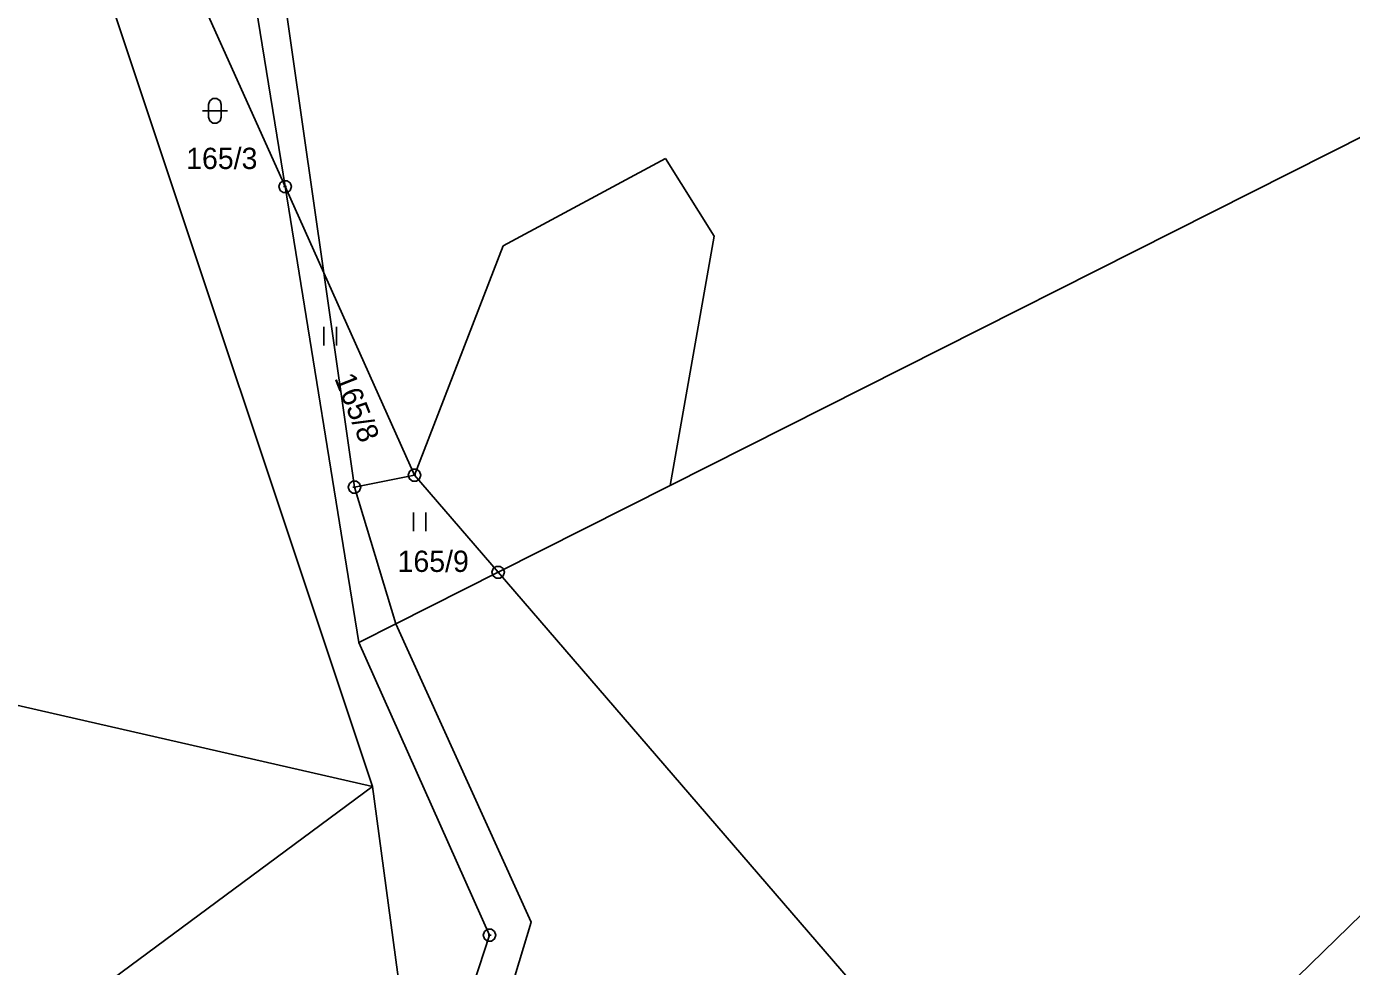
# Model space of a CAD drawing. Extents: x -694465 to -690527, y -983694 to -978978.
# Drawn here: x -692954.4 to -692848.6, y -980331.6 to -980256.5 of the extents above; entities that cross this region are included whole.
import ezdxf

# ---------------------------------------------------------------- set-up
doc = ezdxf.new("R2010")
doc.units = 0
for name, color, linetype in [('Vrstva 1', 7, 'Continuous'), ('Vrstva 18', 7, 'Continuous'), ('Vrstva 24', 7, 'Continuous'), ('Vrstva 25', 7, 'Continuous')]:
    doc.layers.add(name, color=color, linetype=linetype)

msp = doc.modelspace()

# ---------------------------------------------------------------- linework, layer by layer
at = {"layer": 'Vrstva 1'}
for points in [[(-692930.625, -980276.185), (-692935.657, -980241.073), (-692935.7, -980233.109), (-692936.868, -980227.266), (-692928.693, -980173.799), (-692948.835, -980107.863)], [(-692933.71, -980269.3), (-692938.68, -980238.59)], [(-692933.71, -980269.3), (-692943.78, -980246.84)], [(-692947.94, -980253.56), (-692926.72, -980317.23)], [(-692902.954, -980293.173), (-692844.17, -980263.51)], [(-692903.329, -980267.038), (-692916.286, -980274.039)], [(-692899.442, -980273.261), (-692903.329, -980267.038)], [(-692930.625, -980276.185), (-692933.71, -980269.3)], [(-692927.82, -980305.72), (-692933.71, -980269.3)], [(-692902.954, -980293.173), (-692899.442, -980273.261)], [(-692916.286, -980274.039), (-692923.38, -980292.35)], [(-692923.38, -980292.35), (-692930.625, -980276.185)], [(-692928.17, -980293.31), (-692930.625, -980276.185)], [(-692816.527, -980283.104), (-692818.507, -980286.677), (-692840.561, -980320.425), (-692856.992, -980336.434), (-692874.842, -980348.799)], [(-693046.3, -980289.86), (-692926.72, -980317.23)], [(-692928.17, -980293.31), (-692923.38, -980292.35)], [(-692916.7, -980300.11), (-692923.38, -980292.35)], [(-692924.88, -980304.24), (-692928.17, -980293.31)], [(-692916.7, -980300.11), (-692902.954, -980293.173)], [(-692916.7, -980300.11), (-692924.88, -980304.24)], [(-692883.27, -980338.9), (-692916.7, -980300.11)], [(-692924.88, -980304.24), (-692927.82, -980305.72)], [(-692920.608, -980348.917), (-692919.894, -980347.336), (-692914.054, -980328.053), (-692924.88, -980304.24)], [(-692917.39, -980329.11), (-692927.82, -980305.72)], [(-692926.72, -980317.23), (-692988.97, -980363.32)], [(-692926.72, -980317.23), (-692922.86, -980345.91)], [(-692922.86, -980345.91), (-692917.39, -980329.11)]]:
    msp.add_lwpolyline(points, dxfattribs=at)
at = {"layer": 'Vrstva 24'}
for points in [[(-692933.556, -980268.824), (-692933.306, -980269.006), (-692933.21, -980269.3), (-692933.306, -980269.594), (-692933.556, -980269.776), (-692933.864, -980269.776), (-692934.114, -980269.594), (-692934.21, -980269.3), (-692934.114, -980269.006), (-692933.864, -980268.824)], [(-692923.226, -980291.874), (-692922.976, -980292.056), (-692922.88, -980292.35), (-692922.976, -980292.644), (-692923.226, -980292.826), (-692923.534, -980292.826), (-692923.784, -980292.644), (-692923.88, -980292.35), (-692923.784, -980292.056), (-692923.534, -980291.874)], [(-692928.016, -980292.834), (-692927.766, -980293.016), (-692927.67, -980293.31), (-692927.766, -980293.604), (-692928.016, -980293.786), (-692928.324, -980293.786), (-692928.574, -980293.604), (-692928.67, -980293.31), (-692928.574, -980293.016), (-692928.324, -980292.834)], [(-692916.546, -980299.634), (-692916.296, -980299.816), (-692916.2, -980300.11), (-692916.296, -980300.404), (-692916.546, -980300.586), (-692916.854, -980300.586), (-692917.104, -980300.404), (-692917.2, -980300.11), (-692917.104, -980299.816), (-692916.854, -980299.634)], [(-692916.546, -980299.634), (-692916.296, -980299.816), (-692916.2, -980300.11), (-692916.296, -980300.404), (-692916.546, -980300.586), (-692916.854, -980300.586), (-692917.104, -980300.404), (-692917.2, -980300.11), (-692917.104, -980299.816), (-692916.854, -980299.634)], [(-692917.236, -980328.634), (-692916.986, -980328.816), (-692916.89, -980329.11), (-692916.986, -980329.404), (-692917.236, -980329.586), (-692917.544, -980329.586), (-692917.794, -980329.404), (-692917.89, -980329.11), (-692917.794, -980328.816), (-692917.544, -980328.634)]]:
    msp.add_lwpolyline(points, close=True, dxfattribs=at)
for points in [[(-692933.829, -980269.3), (-692933.59, -980269.3)], [(-692923.499, -980292.35), (-692923.26, -980292.35)], [(-692928.289, -980293.31), (-692928.05, -980293.31)], [(-692916.819, -980300.11), (-692916.58, -980300.11)], [(-692916.819, -980300.11), (-692916.58, -980300.11)], [(-692917.509, -980329.11), (-692917.27, -980329.11)]]:
    msp.add_lwpolyline(points, dxfattribs=at)
at = {"layer": 'Vrstva 25'}
msp.add_lwpolyline([(-692939.81, -980262.74), (-692939.715, -980262.446), (-692939.465, -980262.264), (-692939.155, -980262.264), (-692938.905, -980262.446), (-692938.81, -980262.74), (-692938.81, -980263.74), (-692938.905, -980264.034), (-692939.155, -980264.216), (-692939.465, -980264.216), (-692939.715, -980264.034), (-692939.81, -980263.74)], close=True, dxfattribs=at)
for points in [[(-692940.31, -980263.24), (-692938.31, -980263.24)], [(-692930.61, -980280.5), (-692930.61, -980282)], [(-692929.61, -980282), (-692929.61, -980280.5)], [(-692923.47, -980295.33), (-692923.47, -980296.83)], [(-692922.47, -980296.83), (-692922.47, -980295.33)]]:
    msp.add_lwpolyline(points, dxfattribs=at)

# ---------------------------------------------------------------- texts
at = {"layer": 'Vrstva 18'}
for s, p in [('165/3', (-692941.607, -980267.89)), ('165/9', (-692924.727, -980300.08))]:
    msp.add_text(s, height=1.7, dxfattribs=at).set_placement(p)
msp.add_text('165/8', height=1.7, rotation=291.57822, dxfattribs=at).set_placement((-692929.796, -980284.595))

doc.saveas('drawing.dxf')
